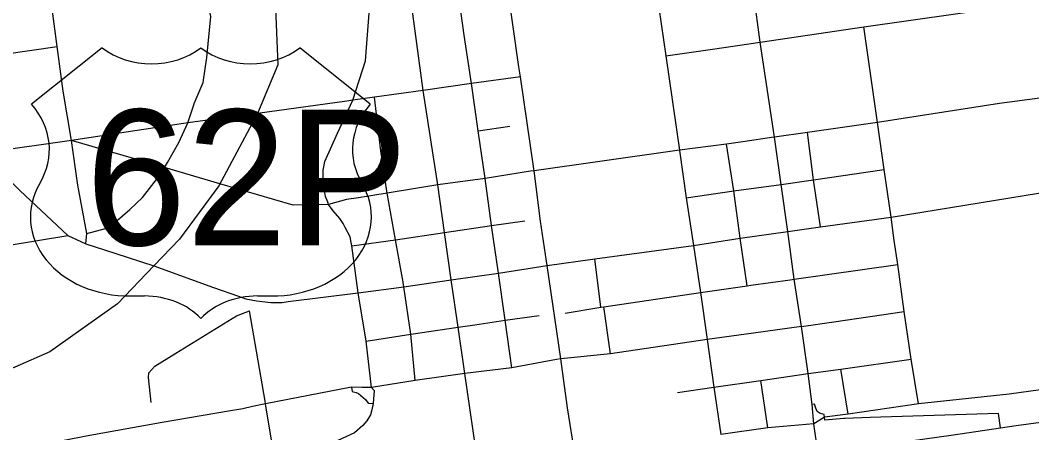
# Model space of a CAD drawing. Extents: x 1729596 to 1934326, y 644115 to 911751.
# Drawn here: x 1825769 to 1830964, y 712004 to 714125 of the extents above; entities that cross this region are included whole.
import ezdxf

# ---------------------------------------------------------------- set-up
doc = ezdxf.new("R2010")
doc.units = 0
for name, color, linetype in [('GM_P_US_Alignment', 7, 'Continuous'), ('GM_P_US_Shield', 7, 'Continuous'), ('GM_X_City_Street', 7, 'Continuous'), ('GM_X_Interchange_Ramps', 7, 'Continuous'), ('GM_X_Interstate_Route', 7, 'Continuous'), ('GM_X_Township', 7, 'Continuous'), ('GM_X_US_Route', 7, 'Continuous')]:
    doc.layers.add(name, color=color, linetype=linetype)

msp = doc.modelspace()

# ---------------------------------------------------------------- linework, layer by layer
at = {"layer": 'GM_P_US_Alignment'}
msp.add_lwpolyline([(1827353, 713177), (1827170.3, 713173.9), (1826794.1, 713284), (1826509.1, 713367.4), (1826032.1, 713507)], dxfattribs=at)
at = {"layer": 'GM_P_US_Shield'}
for p, q in [((1826189.2, 713983.4), (1825826.7, 713693.4)), ((1827566.9, 713693.4), (1827204.3, 713983.4)), ((1826334.2, 712707.2), (1826406.7, 712707.2)), ((1826986.8, 712707.2), (1827059.3, 712707.2))]:
    msp.add_line(p, q, dxfattribs=at)
for centre, major_axis, start_param, end_param in [((1826443, 714190.5), (-362.5, 0), 0.795399, 2.346194), ((1826950.6, 714190.5), (-362.5, 0), 0.795399, 2.346194), ((1825410.9, 713460.4), (507.6, 0), 5.838949, 6.894067), ((1827982.7, 713460.4), (-507.6, 0), 5.672304, 6.727422), ((1826328.6, 713113.2), (507.6, 0), 2.702327, 4.723529), ((1827065, 713113.2), (-507.6, 0), 1.559657, 3.580859), ((1826406.7, 712417.2), (-362.5, 0), 3.785094, 4.712389), ((1826986.8, 712417.2), (-362.5, 0), 4.712389, 5.639684)]:
    msp.add_ellipse(centre, major_axis=major_axis, ratio=0.8, start_param=start_param, end_param=end_param, dxfattribs=at)
at = {"layer": 'GM_X_City_Street'}
for points in [[(1828330.6, 713884.9), (1828267.5, 714322), (1828160.4, 715080.2), (1828157, 715103.2)], [(1828142, 711635.6), (1828132.5, 711739.3), (1828122.3, 711824.6), (1828052.2, 712308), (1828018.9, 712546.4), (1827982.5, 712789.6), (1827948.2, 713033.7), (1827914.4, 713277.6), (1827838, 713763.4), (1827773.3, 714248), (1827703.5, 714742.6), (1827665.5, 715008.9), (1827664, 715019.2)], [(1828294.7, 712337.6), (1828260.4, 712582.8), (1828224.9, 712824.5), (1828189.9, 713068.6), (1828156.1, 713311.4), (1828120.6, 713555.2), (1828086.4, 713799.5), (1828048.5, 714047.3), (1828016.7, 714283.7), (1827944.5, 714778), (1827906, 715043.1)], [(1826662.4, 713694.7), (1826663.1, 713697), (1826708.8, 713805.2), (1826727.2, 713933.5), (1826748.4, 714143.6), (1826726.4, 714260.7), (1826712.9, 714348.2), (1826683, 714453.8), (1826661.2, 714516.9), (1826597.7, 714624.8), (1826529.9, 714720.7), (1826468.1, 714819.9)], [(1826111.4, 713027.8), (1826065.1, 713276), (1826032.1, 713507), (1825989, 713759.1), (1825958.5, 713990.1), (1825928.3, 714222.9), (1825843.5, 714725.6)], [(1829569.8, 714012.5), (1830102.3, 714089.8), (1830573.1, 714157), (1831022.6, 714221.6), (1831054.8, 714226.2)], [(1827469.1, 712981.9), (1827463.3, 713011.7), (1827438.3, 713059.9), (1827428.1, 713079.6), (1827409.8, 713106), (1827376.1, 713144), (1827353, 713177), (1827348.4, 713188.6), (1827336.7, 713217.9), (1827323.7, 713301.4), (1827324, 713313), (1827324.9, 713354.2), (1827333.7, 713398.2), (1827397.7, 713543.5), (1827477, 713713), (1827542.2, 713916.3), (1827560.6, 714160.9)], [(1830382.5, 712153.3), (1830345.1, 712381.5), (1830309.6, 712627.2), (1830275.7, 712869.4), (1830258.3, 712991.8), (1830241.8, 713112.5), (1830207.1, 713357.2), (1830172.4, 713599.4), (1830102.3, 714089.8)], [(1823309.8, 713554.3), (1823492.4, 713582.7), (1823766.8, 713623), (1824036.1, 713664.3), (1824185.2, 713695.2), (1824205, 713720.9), (1824214.4, 713729.1), (1824245.3, 713742), (1824445.3, 713772.6), (1824696.7, 713805.2), (1825104.9, 713868.2), (1825542, 713928.8), (1825958.5, 713990.1)], [(1829084.6, 713941.4), (1829324.2, 713976.1), (1829569.8, 714012.5)], [(1828407.1, 713360.4), (1828337.9, 713834.2), (1828330.6, 713884.9)], [(1827646.3, 713280.2), (1827620.7, 713452.5), (1827588.4, 713729.8)], [(1831096, 713735.9), (1831083.7, 713734.2), (1830798.7, 713695.9), (1830172.4, 713599.4), (1829813, 713547.4), (1829643.6, 713523.8), (1829639.4, 713523.2)], [(1826206.3, 713053.6), (1826257.3, 713086.4), (1826331.1, 713150.8), (1826396.7, 713213.4), (1826469.2, 713305.9), (1826509.1, 713367.4), (1826525.5, 713392.8), (1826584.1, 713495.7), (1826629.1, 713596.6), (1826662.4, 713694.7)], [(1828120.6, 713555.2), (1828283, 713579.9)], [(1829639.4, 713523.2), (1829479.5, 713499.5), (1829396.2, 713488.2), (1829154.9, 713456.1), (1829118.6, 713451)], [(1829843.4, 713304.3), (1829813, 713547.4)], [(1829118.6, 713451), (1828408.4, 713351.1), (1828389.8, 713348.1)], [(1829502.2, 712759.1), (1829466.7, 713004.8), (1829433.5, 713246.9), (1829396.2, 713488.2)], [(1826012.8, 713018.8), (1825766.7, 713249.7), (1825691.5, 713324.9), (1825634.8, 713381.5), (1825629.3, 713395.5)], [(1828389.8, 713348.1), (1828156.1, 713311.4), (1827914.4, 713277.6), (1827652.9, 713235.7), (1827506.5, 713212.3)], [(1828472.6, 712886.1), (1828441.4, 713091.5), (1828408.4, 713351.1), (1828407.1, 713360.4)], [(1829433.5, 713246.9), (1829676.6, 713279.9), (1829843.4, 713304.3), (1830207.1, 713357.2)], [(1829879.9, 713062.1), (1829843.4, 713304.3), (1829843.4, 713304.3)], [(1827735.4, 712778), (1827696.2, 712995.2), (1827652.9, 713235.7), (1827646.3, 713280.2)], [(1829189.6, 713212.2), (1829433.5, 713246.9)], [(1829711.3, 713037.7), (1829879.9, 713062.1), (1830241.8, 713112.5), (1831157.1, 713261.8), (1831160.4, 713262.3)], [(1827506.5, 713212.3), (1827444.3, 713202.4), (1827353, 713177)], [(1827472.3, 712965.2), (1827696.2, 712995.2), (1827948.2, 713033.7), (1828189.9, 713068.6), (1828359.8, 713092.8)], [(1826106.5, 712974.4), (1826111.4, 713027.8), (1826206.3, 713053.6)], [(1827573.3, 712236), (1827545.3, 712475.6), (1827504.7, 712722.5), (1827472.3, 712965.2), (1827469.1, 712981.9)], [(1828618.6, 711885.9), (1828580, 712132.8), (1828545.9, 712384.3), (1828476.1, 712863.2), (1828472.6, 712886.1)], [(1828751.2, 712649.4), (1828720.1, 712897.7)], [(1829723, 712790.1), (1829743.6, 712793), (1829913.7, 712818.2), (1830275.7, 712869.4)], [(1827798, 712272), (1827774.6, 712511.4), (1827739.6, 712754.8), (1827735.4, 712778)], [(1829521.9, 712761.9), (1829723, 712790.1)], [(1828568.1, 712618.5), (1828751.2, 712649.4), (1828765.6, 712651.5), (1829263.5, 712724.4), (1829502.2, 712759.1), (1829521.9, 712761.9)], [(1826568.4, 712413.8), (1826880.2, 712605.1), (1826946.5, 712630.6)], [(1827026.4, 712167.1), (1826946.5, 712630.6)], [(1828801.1, 712410.2), (1828765.6, 712651.5)], [(1829781.8, 712550.8), (1829947.6, 712574.8), (1830309.6, 712627.2)], [(1828104.4, 712559.3), (1828260.4, 712582.8), (1828433.5, 712606.3)], [(1827545.3, 712475.6), (1827774.6, 712511.4), (1828018.9, 712546.4), (1828104.4, 712559.3)], [(1829781.8, 712550.8), (1829534.4, 712516.1), (1829296.5, 712484), (1828801.1, 712410.2), (1828545.9, 712384.3), (1828522.9, 712380)], [(1826441.6, 712158.8), (1826427.9, 712288.2), (1826430, 712312.2), (1826459.4, 712347), (1826568.4, 712413.8)], [(1828522.9, 712380), (1828294.7, 712337.6), (1828052.2, 712308)], [(1829144.9, 712211.4), (1829331.2, 712239.2), (1829572.6, 712272.2), (1829816.5, 712307.8), (1829983.2, 712330.3), (1830345.1, 712381.5)], [(1832106.1, 712402.6), (1832061.8, 712389.9), (1832002.1, 712378.8), (1831814.1, 712354.5), (1831443.1, 712295), (1831306.9, 712266.1), (1830848.7, 712202.3), (1830382.5, 712153.3), (1830372.3, 712151.8)], [(1828052.2, 712308), (1827798, 712272), (1827573.3, 712236), (1827523.4, 712237.3)], [(1830021.3, 712100.3), (1829983.2, 712330.3)], [(1829608.2, 712029.1), (1829572.6, 712272.2)], [(1827523.4, 712237.3), (1827470, 712238.6), (1827028.8, 712153.3), (1826962.1, 712138.8)], [(1827272.2, 710938.7), (1827215.4, 711120.4), (1827095.3, 711789.8), (1827073.9, 711884.2), (1827028.8, 712153.3), (1827026.4, 712167.1)], [(1830372.3, 712151.8), (1830021.3, 712100.3), (1829899.1, 712083.9), (1829853, 712054.7)], [(1826911.5, 712127.8), (1826891.1, 712123.4), (1826849.2, 712117), (1826498.3, 712056.2), (1826107.4, 711986.4), (1825994.1, 711964.9)], [(1826962.1, 712138.8), (1826911.5, 712127.8)], [(1829853, 712054.7), (1829844.3, 712049.1), (1829608.2, 712029.1), (1829366.8, 711994.4)]]:
    msp.add_lwpolyline(points, dxfattribs=at)
at = {"layer": 'GM_X_Interchange_Ramps'}
for points in [[(1827573.3, 712236), (1827586, 712221.1), (1827582, 712153.7), (1827573.5, 712114.5), (1827567.4, 712095.7), (1827549.5, 712065.9), (1827528.1, 712040.9), (1827485.3, 712002.8), (1827377.1, 711953.4), (1827369.2, 711874.8)], [(1827470, 712238.6), (1827473.7, 712216.4), (1827493.5, 712211.2), (1827505.9, 712206), (1827542.3, 712174.8), (1827556.8, 712156.1), (1827582, 712153.7)], [(1829899.1, 712083.9), (1829897.3, 712098.7), (1829877, 712102.2), (1829862.7, 712114), (1829854.9, 712130), (1829849.3, 712151), (1829836.8, 712150)], [(1830804.3, 712030), (1830793.8, 712102.8), (1830682.6, 712099.6), (1830135, 712083.1), (1830005.2, 712077.4), (1829998.3, 712076.9), (1829900.9, 712069.2), (1829899.1, 712083.9)]]:
    msp.add_lwpolyline(points, dxfattribs=at)
at = {"layer": 'GM_X_Interstate_Route'}
for points in [[(1830884.9, 712041.1), (1831327.8, 712102), (1831823.7, 712174.8)], [(1830121.4, 711931.3), (1830550, 711991.8), (1830804.3, 712030), (1830884.9, 712041.1)]]:
    msp.add_lwpolyline(points, dxfattribs=at)
at = {"layer": 'GM_X_Township'}
msp.add_lwpolyline([(1825271.1, 715910.8), (1825921.4, 715853), (1826253.8, 715607.4), (1826557.3, 715282.2), (1826848.1, 714877), (1827048.6, 714617.5), (1827077.6, 714227.3), (1827092, 713895), (1826987.8, 713645.9), (1826788.5, 713273.5), (1826586.2, 712999), (1826454.7, 712861.4), (1826268.3, 712666.5), (1825921.5, 712420.8), (1825560.2, 712261.8)], dxfattribs=at)
at = {"layer": 'GM_X_US_Route'}
for points in [[(1829569.8, 714012.5), (1829536.8, 714256.5), (1829501.3, 714498.6), (1829465.7, 714770.4), (1829432.7, 714994.3), (1829392.7, 715253)], [(1828905.1, 715184.5), (1828943.1, 714926.6), (1829015.1, 714430.1), (1829049.2, 714187.5), (1829084.6, 713941.4)], [(1829643.6, 713523.8), (1829569.8, 714012.5)], [(1829084.6, 713941.4), (1829154.9, 713456.1), (1829155.2, 713454.3)], [(1828337.9, 713834.2), (1828086.4, 713799.5), (1827838, 713763.4), (1827588.4, 713729.8), (1827477, 713713), (1827446.9, 713708.9)], [(1827446.9, 713708.9), (1826987.8, 713645.8), (1826629.1, 713596.6), (1826607.9, 713593.4)], [(1826607.9, 713593.4), (1826313.7, 713549.3), (1826032.1, 713507), (1825609.5, 713445.6), (1825172.7, 713387.3), (1824767, 713323), (1824506.8, 713286.8), (1824133, 713234)], [(1829711.3, 713037.7), (1829676.6, 713279.9), (1829643.6, 713523.8)], [(1829155.2, 713454.3), (1829189.6, 713212.2), (1829227, 712967.4)], [(1829227, 712967.4), (1829466.7, 713004.8), (1829711.3, 713037.7)], [(1829844.3, 712049.1), (1829836.8, 712150), (1829816.5, 712307.8), (1829781.8, 712550.8), (1829743.6, 712793), (1829711.3, 713037.7)], [(1823217.4, 712602.5), (1823334.8, 712619), (1823630.2, 712652.6), (1823908, 712696.9), (1824186.6, 712742.9), (1824570.8, 712801.2), (1824837.6, 712835.2), (1825257.5, 712901.2), (1825543.8, 712941.7), (1826012.8, 713018.8)], [(1826012.8, 713018.8), (1826106.5, 712974.4), (1826254.1, 712926.5)], [(1828476.1, 712863.2), (1828720.1, 712897.7), (1829227, 712967.4)], [(1829227, 712967.4), (1829263.5, 712724.4), (1829296.5, 712484), (1829331.2, 712239.2), (1829366.8, 711994.4)], [(1826254.1, 712926.5), (1826454.7, 712861.4), (1826760.9, 712750.3), (1826890, 712705.8)], [(1827145, 712678), (1827504.7, 712722.5), (1827739.6, 712754.8), (1827982.5, 712789.6), (1828224.9, 712824.5), (1828476.1, 712863.2)], [(1826890, 712705.8), (1826928.4, 712692.6), (1826983.1, 712681.5), (1827056.4, 712674), (1827114.2, 712674.2), (1827145, 712678)], [(1829866.8, 711896.3), (1829844.3, 712049.1)]]:
    msp.add_lwpolyline(points, dxfattribs=at)

# ---------------------------------------------------------------- texts
at = {"layer": 'GM_P_US_Shield'}
msp.add_text('62P', height=696.1, dxfattribs=at).set_placement((1826104.4, 712968.3))

doc.saveas('drawing.dxf')
